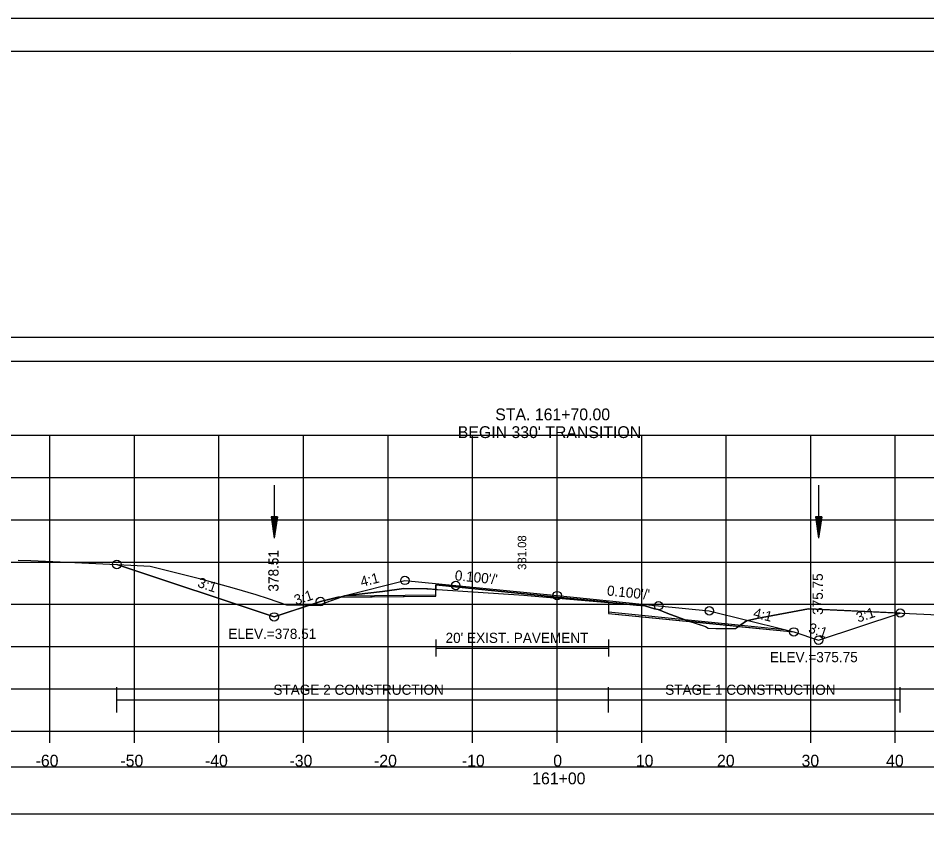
# Model space of a CAD drawing. Extents: x 1376273 to 1384221, y 378927 to 384592.
# Drawn here: x 1378160.7 to 1378268.2, y 380228 to 380325.2 of the extents above; entities that cross this region are included whole.
import ezdxf

# ---------------------------------------------------------------- set-up
doc = ezdxf.new("R2010")
doc.units = 0
for name, color, linetype in [('R_Alt Surface', 7, 'Continuous'), ('R_Axis', 7, 'Continuous'), ('R_Axis Annot', 7, 'Continuous'), ('R_Border', 7, 'Continuous'), ('R_Border Notes', 7, 'Continuous'), ('R_Dimension', 7, 'Continuous'), ('R_Exist Surface', 7, 'Continuous'), ('R_Fin Surface', 7, 'Continuous'), ('R_Grid', 7, 'Continuous'), ('R_No Plot', 7, 'Continuous'), ('R_Water', 7, 'Continuous'), ('R_Xsect Elev', 7, 'Continuous'), ('R_Xsect Slope', 7, 'Continuous'), ('T_Detection Zones', 7, 'Continuous')]:
    doc.layers.add(name, color=color, linetype=linetype)

msp = doc.modelspace()

# ---------------------------------------------------------------- linework, layer by layer
at = {"layer": 'R_Alt Surface'}
for points in [[(1378199.22, 380256.84), (1378210.1, 380256.95), (1378210.11, 380258.11), (1378224.46, 380256.68), (1378230.53, 380256.07), (1378230.54, 380254.91), (1378251.34, 380252.83)], [(1378210.11, 380251.64), (1378210.11, 380249.64)], [(1378210.11, 380250.64), (1378230.53, 380250.64)], [(1378230.53, 380251.64), (1378230.53, 380249.64)]]:
    msp.add_lwpolyline(points, dxfattribs=at)
at = {"layer": 'R_Axis'}
for p, q in [((1378074.46, 380240.82), (1378374.46, 380240.82)), ((1378164.46, 380239.42), (1378164.46, 380240.82)), ((1378174.46, 380239.42), (1378174.46, 380240.82)), ((1378184.46, 380239.42), (1378184.46, 380240.82)), ((1378194.46, 380239.42), (1378194.46, 380240.82)), ((1378204.46, 380239.42), (1378204.46, 380240.82)), ((1378214.46, 380239.42), (1378214.46, 380240.82)), ((1378224.46, 380239.42), (1378224.46, 380240.82)), ((1378234.46, 380239.42), (1378234.46, 380240.82)), ((1378244.46, 380239.42), (1378244.46, 380240.82)), ((1378254.46, 380239.42), (1378254.46, 380240.82)), ((1378264.46, 380239.42), (1378264.46, 380240.82))]:
    msp.add_line(p, q, dxfattribs=at)
at = {"layer": 'R_Axis Annot'}
for points in [[(1378072.9, 380284.57), (1378374.7, 380284.57), (1378374.7, 380287.39), (1378072.9, 380287.39)], [(1378073.48, 380231.02), (1378375.28, 380231.02), (1378375.28, 380236.54), (1378073.48, 380236.54)]]:
    msp.add_lwpolyline(points, close=True, dxfattribs=at)
at = {"layer": 'R_Border'}
for p, q in [((1378066.46, 380321.28), (1378382.64, 380321.28)), ((1378218.98, 380321.02), (1378218.98, 380321.02)), ((1378218.98, 380321.02), (1378218.98, 380321.02))]:
    msp.add_line(p, q, dxfattribs=at)
at = {"layer": 'R_Dimension'}
for p, q in [((1378172.37, 380243.01), (1378172.37, 380246.01)), ((1378230.53, 380243.01), (1378230.53, 380246.01)), ((1378265.05, 380243.01), (1378265.05, 380246.01)), ((1378172.37, 380244.51), (1378265.05, 380244.51))]:
    msp.add_line(p, q, dxfattribs=at)
at = {"layer": 'R_Exist Surface'}
msp.add_lwpolyline([(1378160.7, 380261.06), (1378162.21, 380260.99), (1378167.39, 380260.78), (1378174.03, 380260.45), (1378176.32, 380260.34), (1378182.31, 380258.85), (1378182.97, 380258.64), (1378186.27, 380257.73), (1378188.81, 380256.97), (1378190.28, 380256.5), (1378192.44, 380255.76), (1378195.76, 380255.72), (1378196.21, 380255.71), (1378196.77, 380255.91), (1378199.32, 380256.84), (1378203.82, 380257.33), (1378206.33, 380257.68), (1378209.03, 380257.64), (1378209.11, 380257.64), (1378210.32, 380257.56), (1378220.5, 380256.89), (1378221.39, 380256.82), (1378231.53, 380255.97), (1378233.86, 380255.72), (1378234.83, 380255.62), (1378235.97, 380255.29), (1378236.39, 380255.2), (1378237.55, 380254.73), (1378239.92, 380253.86), (1378242, 380253.19), (1378242.33, 380252.98), (1378243.22, 380252.96), (1378245.55, 380252.94), (1378246.87, 380253.88), (1378248.07, 380254.14), (1378254.21, 380255.3), (1378269.52, 380254.58)], dxfattribs=at)
at = {"layer": 'R_Fin Surface'}
msp.add_lwpolyline([(1378172.37, 380260.53), (1378190.99, 380254.33), (1378196.46, 380256.15), (1378199.22, 380256.84), (1378206.46, 380258.65), (1378212.46, 380258.05), (1378224.46, 380256.85), (1378236.46, 380255.65), (1378242.46, 380255.05), (1378251.34, 380252.83), (1378252.46, 380252.55), (1378255.39, 380251.57), (1378265.05, 380254.79)], dxfattribs=at)
at = {"layer": 'R_Grid'}
for p, q in [((1378074.46, 380275.82), (1378374.46, 380275.82)), ((1378164.46, 380240.82), (1378164.46, 380275.82)), ((1378174.46, 380240.82), (1378174.46, 380275.82)), ((1378184.46, 380240.82), (1378184.46, 380275.82)), ((1378194.46, 380240.82), (1378194.46, 380275.82)), ((1378204.46, 380240.82), (1378204.46, 380275.82)), ((1378214.46, 380240.82), (1378214.46, 380275.82)), ((1378224.46, 380240.82), (1378224.46, 380275.82)), ((1378234.46, 380240.82), (1378234.46, 380275.82)), ((1378244.46, 380240.82), (1378244.46, 380275.82)), ((1378254.46, 380240.82), (1378254.46, 380275.82)), ((1378264.46, 380240.82), (1378264.46, 380275.82)), ((1378074.46, 380270.82), (1378374.46, 380270.82)), ((1378074.46, 380265.82), (1378374.46, 380265.82)), ((1378074.46, 380260.82), (1378374.46, 380260.82)), ((1378074.46, 380255.82), (1378374.46, 380255.82)), ((1378074.46, 380250.82), (1378374.46, 380250.82)), ((1378074.46, 380245.82), (1378374.46, 380245.82)), ((1378074.46, 380240.82), (1378374.46, 380240.82))]:
    msp.add_line(p, q, dxfattribs=at)
at = {"layer": 'R_No Plot'}
msp.add_line((1378054.06, 380325.17), (1378387.39, 380325.17), dxfattribs=at)
for points in [[(1378054.05, 380325.17), (1378387.39, 380325.17), (1378387.39, 380111.84), (1378054.05, 380111.84)], [(1378300.38, 380321.28), (1378300.38, 380311.4), (1378336.11, 380311.4), (1378336.11, 380308.48), (1378359.31, 380308.48), (1378359.31, 380284.15), (1378382.64, 380284.15), (1378382.64, 380115.82), (1378066.46, 380115.82), (1378066.46, 380321.28)]]:
    msp.add_lwpolyline(points, close=True, dxfattribs=at)
msp.add_lwpolyline([(1378198.52, 380256.66), (1378210.1, 380256.78), (1378210.11, 380258.11), (1378224.46, 380256.68), (1378230.53, 380256.07), (1378230.54, 380254.74), (1378252.45, 380252.55)], dxfattribs=at)
for centre in [(1378172.37, 380260.53), (1378206.46, 380258.65), (1378212.46, 380258.05), (1378224.46, 380256.85), (1378196.46, 380256.15), (1378236.46, 380255.65), (1378242.46, 380255.05), (1378265.05, 380254.79), (1378190.99, 380254.33), (1378190.99, 380254.33), (1378252.46, 380252.55), (1378255.39, 380251.57), (1378255.39, 380251.57)]:
    msp.add_circle(centre, 0.5, dxfattribs=at)
at = {"layer": 'R_Water'}
for p, q in [((1378190.99, 380269.9), (1378190.99, 380263.65)), ((1378255.39, 380269.9), (1378255.39, 380263.65)), ((1378190.62, 380266.15), (1378190.99, 380263.65)), ((1378191.37, 380266.15), (1378190.62, 380266.15)), ((1378190.68, 380266.15), (1378190.99, 380264.07)), ((1378190.74, 380266.15), (1378190.99, 380264.5)), ((1378190.8, 380266.15), (1378190.99, 380264.92)), ((1378190.87, 380266.15), (1378190.99, 380265.34)), ((1378190.93, 380266.15), (1378190.99, 380265.76)), ((1378191.37, 380266.15), (1378190.99, 380263.65)), ((1378191.11, 380266.15), (1378190.99, 380265.34)), ((1378191.24, 380266.15), (1378190.99, 380264.5)), ((1378191.3, 380266.15), (1378190.99, 380264.07)), ((1378191.18, 380266.15), (1378190.99, 380264.92)), ((1378191.05, 380266.15), (1378190.99, 380265.76)), ((1378255.01, 380266.15), (1378255.39, 380263.65)), ((1378255.76, 380266.15), (1378255.01, 380266.15)), ((1378255.08, 380266.15), (1378255.39, 380264.07)), ((1378255.14, 380266.15), (1378255.39, 380264.5)), ((1378255.2, 380266.15), (1378255.39, 380264.92)), ((1378255.27, 380266.15), (1378255.39, 380265.34)), ((1378255.33, 380266.15), (1378255.39, 380265.76)), ((1378255.76, 380266.15), (1378255.39, 380263.65)), ((1378255.51, 380266.15), (1378255.39, 380265.34)), ((1378255.64, 380266.15), (1378255.39, 380264.5)), ((1378255.7, 380266.15), (1378255.39, 380264.07)), ((1378255.58, 380266.15), (1378255.39, 380264.92)), ((1378255.45, 380266.15), (1378255.39, 380265.76))]:
    msp.add_line(p, q, dxfattribs=at)
at = {"layer": 'T_Detection Zones'}
for p, q in [((1378210.11, 380257.57), (1378209.11, 380257.64)), ((1378210.1, 380256.78), (1378210.11, 380257.57)), ((1378198.84, 380256.67), (1378198.52, 380256.66)), ((1378198.84, 380256.67), (1378210.1, 380256.78)), ((1378230.53, 380256.05), (1378230.53, 380256.07)), ((1378230.53, 380256.05), (1378230.54, 380254.74)), ((1378230.54, 380254.74), (1378240.21, 380253.77)), ((1378245.91, 380253.2), (1378240.21, 380253.77)), ((1378245.91, 380253.2), (1378252.46, 380252.55))]:
    msp.add_line(p, q, dxfattribs=at)
msp.add_lwpolyline([(1378172.37, 380260.53), (1378174.03, 380260.45), (1378176.32, 380260.34), (1378182.31, 380258.85), (1378182.97, 380258.64), (1378186.27, 380257.73), (1378188.81, 380256.97), (1378190.28, 380256.5), (1378192.44, 380255.76), (1378195.18, 380255.72), (1378190.99, 380254.33)], close=True, dxfattribs=at)
for points in [[(1378209.11, 380257.64), (1378209.03, 380257.64), (1378206.33, 380257.68), (1378203.82, 380257.33), (1378199.32, 380256.84), (1378198.84, 380256.67)], [(1378230.53, 380256.07), (1378224.46, 380256.68), (1378210.11, 380258.11), (1378210.11, 380257.57)], [(1378210.11, 380257.57), (1378210.32, 380257.56), (1378220.5, 380256.89), (1378221.39, 380256.82), (1378230.53, 380256.05)], [(1378195.18, 380255.72), (1378195.76, 380255.72), (1378196.21, 380255.71), (1378196.77, 380255.91), (1378198.84, 380256.67)], [(1378198.52, 380256.66), (1378198.52, 380256.66), (1378196.46, 380256.15), (1378195.18, 380255.72)], [(1378240.21, 380253.77), (1378239.92, 380253.86), (1378237.55, 380254.73), (1378236.39, 380255.2), (1378235.97, 380255.29), (1378234.83, 380255.62), (1378233.86, 380255.72), (1378231.53, 380255.97), (1378230.53, 380256.05)], [(1378265.05, 380254.79), (1378254.21, 380255.3), (1378248.07, 380254.14), (1378247, 380253.91), (1378246.87, 380253.88), (1378245.91, 380253.2)], [(1378252.46, 380252.55), (1378255.39, 380251.57), (1378265.05, 380254.79)], [(1378240.21, 380253.77), (1378242, 380253.19), (1378242.33, 380252.98), (1378243.22, 380252.96), (1378245.55, 380252.94), (1378245.91, 380253.2)]]:
    msp.add_lwpolyline(points, dxfattribs=at)

# ---------------------------------------------------------------- texts
at = {"layer": 'R_Alt Surface'}
msp.add_text("20' EXIST. PAVEMENT", height=1.2, dxfattribs=at).set_placement((1378211.26, 380251.25))
at = {"layer": 'R_Axis Annot'}
for s, p in [('STA. 161+70.00', (1378217.14, 380277.59)), ("BEGIN 330' TRANSITION", (1378212.71, 380275.49)), ('-60', (1378162.77, 380236.62)), ('-50', (1378172.8, 380236.62)), ('-40', (1378182.8, 380236.62)), ('-30', (1378192.8, 380236.62)), ('-20', (1378202.8, 380236.62)), ('-10', (1378213.19, 380236.62)), ('0', (1378224, 380236.62)), ('10', (1378233.77, 380236.62)), ('20', (1378243.37, 380236.62)), ('30', (1378253.37, 380236.62)), ('40', (1378263.37, 380236.62)), ('161+00', (1378221.51, 380234.52))]:
    msp.add_text(s, height=1.4, dxfattribs=at).set_placement(p)
at = {"layer": 'R_Border Notes'}
for s, p in [('ELEV.=378.51', (1378185.57, 380251.73)), ('ELEV.=375.75', (1378249.62, 380248.97))]:
    msp.add_text(s, height=1.2, dxfattribs=at).set_placement(p)
at = {"layer": 'R_Dimension'}
for s, p in [('STAGE 2 CONSTRUCTION', (1378190.9, 380245.11)), ('STAGE 1 CONSTRUCTION', (1378237.24, 380245.11))]:
    msp.add_text(s, height=1.2, dxfattribs=at).set_placement(p)
at = {"layer": 'R_No Plot'}
for s, p in [('378.51', (1378191.51, 380257.33)), ('375.75', (1378255.89, 380254.57))]:
    msp.add_text(s, height=1.2, rotation=90, dxfattribs=at).set_placement(p)
at = {"layer": 'R_Xsect Elev'}
for s, height, p in [('381.08', 1, (1378220.8, 380259.89)), ('378.51', 1.2, (1378191.49, 380257.33)), ('375.75', 1.2, (1378255.89, 380254.57))]:
    msp.add_text(s, height=height, rotation=90, dxfattribs=at).set_placement(p)
at = {"layer": 'R_Xsect Slope'}
for s, rotation, p in [('4:1', 14.0362, (1378201.34, 380257.88)), ("0.100'/'", 354.2894, (1378212.31, 380258.67)), ('3:1', 341.5651, (1378181.84, 380257.9)), ('3:1', 18.4349, (1378193.57, 380255.71)), ("0.100'/'", 354.2894, (1378230.31, 380256.87)), ('4:1', 345.9638, (1378247.58, 380254.28)), ('3:1', 18.4349, (1378260.06, 380253.65)), ('3:1', 341.5651, (1378254.08, 380252.53))]:
    msp.add_text(s, height=1.2, rotation=rotation, dxfattribs=at).set_placement(p)

doc.saveas('drawing.dxf')
